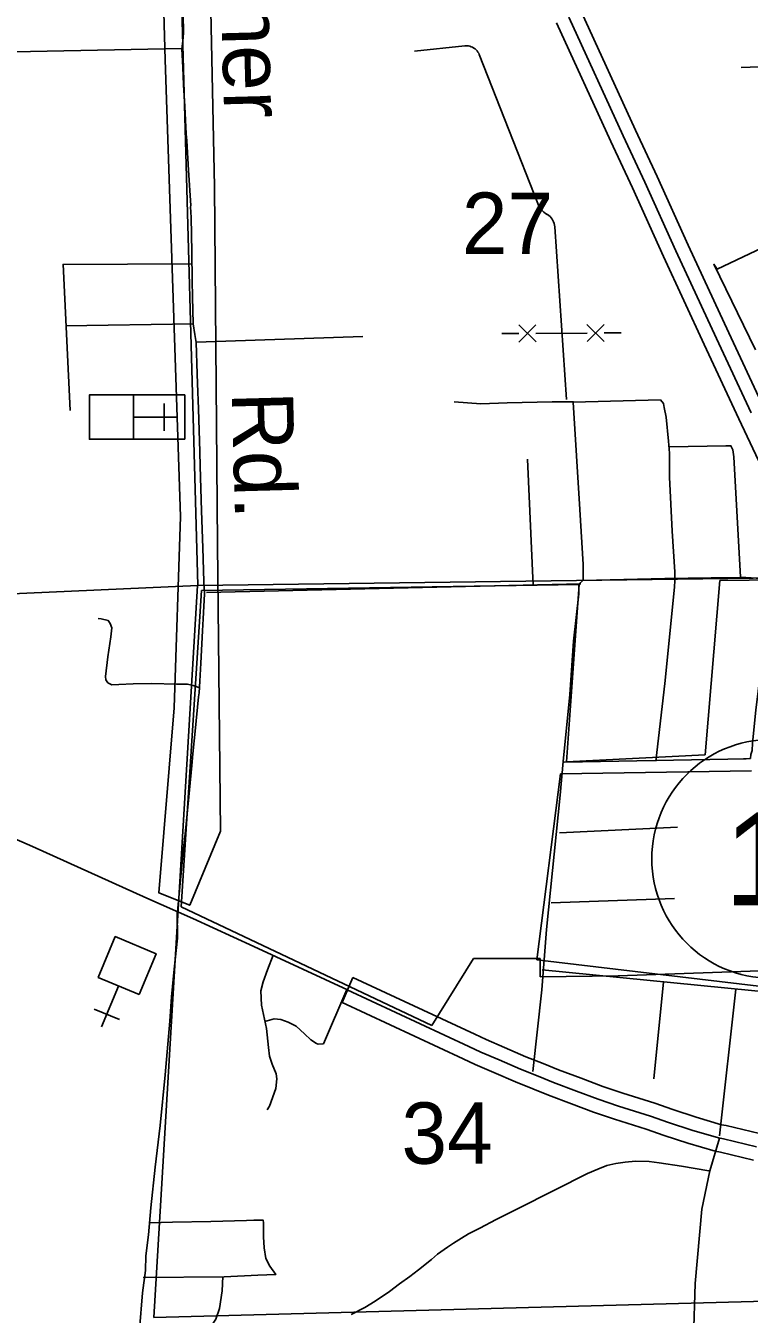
# Model space of a CAD drawing. Extents: x 2480962 to 2688785, y 277103 to 599240.
# Drawn here: x 2533008 to 2538319, y 432313 to 441764 of the extents above; entities that cross this region are included whole.
import ezdxf

# ---------------------------------------------------------------- set-up
doc = ezdxf.new("R2010")
doc.units = 0
for name, color, linetype in [('Cities Incorporated Area', 7, 'Continuous'), ('County Routes Highway Center Lines', 7, 'Continuous'), ('Culture', 7, 'Continuous'), ('Interstate Divided Highway Outline and Fill', 7, 'Continuous'), ('Interstate Highway Center Lines', 7, 'Continuous'), ('Level 31', 7, 'Continuous'), ('Local Roads Improved', 7, 'Continuous'), ('Local Roads Paved', 7, 'Continuous'), ('Local Roads Related Text', 7, 'Continuous'), ('Planning Number US Highways', 7, 'Continuous'), ('Section Lines', 7, 'Continuous'), ('Section Numbers', 7, 'Continuous'), ('Swamps', 7, 'Continuous'), ('Township and Range lines', 7, 'Continuous'), ('Uninventoried Roads and Features', 7, 'Continuous'), ('US Route Divided Highway Outline and Fill', 7, 'Continuous'), ('US Routes Highway Center Lines', 7, 'Continuous')]:
    doc.layers.add(name, color=color, linetype=linetype)

msp = doc.modelspace()

# ---------------------------------------------------------------- linework, layer by layer
at = {"layer": 'Cities Incorporated Area'}
for p, q in [((2534298.566, 437621.531), (2534149.366, 435300.228)), ((2537070.347, 437666.557), (2534298.566, 437621.531)), ((2536977.987, 436364.508), (2537070.347, 437666.557)), ((2538103.261, 437694.256), (2537994.632, 436416.69)), ((2538626.475, 437700.641), (2538103.261, 437694.256)), ((2537994.632, 436416.69), (2536977.987, 436364.508)), ((2534149.366, 435300.228), (2535987.847, 434430.462)), ((2535987.847, 434430.462), (2536294.403, 434921.262)), ((2536294.403, 434921.262), (2536784.893, 434921.262)), ((2536784.893, 434921.262), (2536784.893, 434788.337)), ((2536784.893, 434788.337), (2537357.272, 434794.29)), ((2537357.272, 434794.29), (2539005.479, 434852.672))]:
    msp.add_line(p, q, dxfattribs=at)
at = {"layer": 'County Routes Highway Center Lines'}
for points in [[(2534119.381, 435263.994), (2534122.486, 435071.518), (2534097.65, 434844.893), (2534079.023, 434639.999), (2534066.605, 434463.045), (2534032.457, 434068.779), (2533995.203, 433696.245), (2533957.95, 433392.008), (2533926.905, 433093.98), (2533908.278, 432895.295), (2533889.652, 432740.073), (2533886.547, 432634.521), (2533864.816, 432469.985), (2533843.085, 432199.898)], [(2538099.758, 433604.353), (2538028.621, 433365.075), (2537970.418, 433083.761), (2537921.916, 432537.301), (2537908.982, 432136.349), (2537908.982, 431958.507), (2537921.916, 431289.174), (2537983.352, 430212.421), (2538009.22, 429465.485), (2538035.088, 428715.315), (2538041.555, 428343.464), (2538064.189, 427360.482), (2538102.991, 426500.374), (2538122.392, 425840.742), (2538164.427, 424721.954), (2538190.295, 423428.557), (2538216.163, 422746.291), (2538213.019, 422282.905)], [(2538021.68, 433364.068), (2537821.443, 433398.217), (2537656.907, 433423.053), (2537583.952, 433433.918), (2537484.61, 433435.47), (2537408.551, 433427.709), (2537338.7, 433418.396), (2537273.507, 433402.874), (2537206.761, 433378.038), (2537130.702, 433345.441), (2536894.763, 433224.368), (2536609.154, 433080.01), (2536461.692, 433008.608), (2536340.618, 432943.414), (2536258.35, 432903.057), (2536205.574, 432870.46), (2536148.142, 432834.759), (2536103.128, 432803.714), (2536031.725, 432752.491), (2535986.71, 432715.237), (2535892.025, 432639.178), (2535826.831, 432589.507), (2535752.324, 432535.179), (2535677.817, 432479.299), (2535573.818, 432409.448), (2535496.207, 432362.881), (2535396.864, 432311.658)]]:
    msp.add_lwpolyline(points, dxfattribs=at)
at = {"layer": 'Culture'}
for p, q in [((2534175.252, 439056.417), (2533800.252, 439056.417)), ((2533800.252, 439056.417), (2533800.252, 438731.417)), ((2534175.252, 438731.417), (2534175.252, 439056.417)), ((2534025.252, 438993.917), (2534025.252, 438793.774)), ((2533800.252, 438893.917), (2534125.4, 438893.917)), ((2533800.252, 438731.417), (2534175.252, 438731.417)), ((2533689.85, 434720.319), (2533564.269, 434420.396)), ((2533695.191, 434474.151), (2533510.575, 434551.452))]:
    msp.add_line(p, q, dxfattribs=at)
for points in [[(2533800.252, 439056.417), (2533800.252, 438731.417), (2533475.252, 438731.417), (2533475.252, 439056.417)], [(2533839.743, 434657.557), (2533539.957, 434783.081), (2533665.48, 435082.868), (2533965.267, 434957.345)]]:
    msp.add_lwpolyline(points, close=True, dxfattribs=at)
at = {"layer": 'Interstate Divided Highway Outline and Fill'}
for points in [[(2538422.705, 438966.501), (2538169.565, 439511.726), (2537870.924, 440154.453), (2537643.495, 440658.045), (2537484.19, 440999.413), (2537084.601, 441870.062)], [(2536903.144, 441785.955), (2537302.685, 440915.411), (2537461.733, 440574.595), (2537689.093, 440071.154), (2537988.175, 439427.477), (2538241.8, 438881.208), (2538387.883, 438576.058)]]:
    msp.add_lwpolyline(points, dxfattribs=at)
at = {"layer": 'Interstate Highway Center Lines'}
msp.add_lwpolyline([(2536993.873, 441828.009), (2537393.438, 440957.412), (2537552.614, 440616.32), (2537780.008, 440112.804), (2538078.87, 439469.602), (2538332.252, 438923.855)], dxfattribs=at)
at = {"layer": 'Level 31'}
msp.add_lwpolyline([(2533487.478, 447738.089), (2533931.026, 447605.052), (2534324.892, 443867.877), (2534392.791, 440586.119), (2534415.423, 437960.712), (2534438.056, 435855.86), (2534211.728, 435312.672), (2533985.4, 435403.203), (2534098.564, 436761.172), (2534143.83, 438164.407), (2534030.666, 441514.064), (2533940.134, 444727.924), (2533736.439, 447059.105)], close=True, dxfattribs=at)
at = {"layer": 'Local Roads Improved'}
for p, q in [((2533281.903, 440014.618), (2533334.337, 438941.066)), ((2536732.56, 437657.372), (2536692.326, 438585.63))]:
    msp.add_line(p, q, dxfattribs=at)
for points in [[(2536152.039, 439005.214), (2536347.462, 438990.844), (2536542.885, 438999.466), (2536873.379, 439005.214), (2537028.568, 439005.214)], [(2537732.664, 438674.719), (2538146.5, 438683.341), (2538183.861, 438683.341), (2538198.23, 438654.602), (2538206.852, 438602.873), (2538255.707, 437720.597), (2538448.256, 437706.227), (2538468.373, 437688.984), (2538471.247, 437628.633), (2538448.256, 437401.598), (2538367.788, 436743.483), (2538341.923, 436502.079), (2538339.049, 436447.475), (2538330.428, 436418.737), (2538327.554, 436389.998), (2538275.824, 436387.124)], [(2534284.953, 436908.497), (2534236.525, 436924.64), (2534195.435, 436934.912), (2534114.722, 436934.912), (2533931.283, 436939.315), (2533796.272, 436937.848), (2533692.078, 436931.977), (2533639.248, 436930.51), (2533609.898, 436945.185), (2533595.223, 436967.198), (2533593.755, 436990.678), (2533611.365, 437134.494), (2533631.911, 437281.245), (2533640.716, 437348.751), (2533627.508, 437379.568), (2533614.3, 437401.581), (2533561.47, 437414.789), (2533539.457, 437416.256)], [(2533869.64, 432582.015), (2534465.272, 432586.743), (2534711.088, 432598.561), (2534843.451, 432603.288), (2534800.906, 432664.742), (2534770.179, 432721.469), (2534758.361, 432799.468), (2534753.634, 432879.831), (2534753.634, 432983.831), (2534751.27, 433002.74), (2534682.725, 433002.74), (2534628.362, 433000.376), (2534366, 432993.285), (2534084.729, 432988.558), (2533919.276, 432983.831)], [(2534455.817, 432589.106), (2534451.09, 432485.107), (2534429.818, 432355.108), (2534403.818, 432277.108), (2534358.909, 432210.927), (2534297.455, 432121.109), (2534278.546, 432066.746), (2534297.455, 431804.384)]]:
    msp.add_lwpolyline(points, dxfattribs=at)
at = {"layer": 'Local Roads Paved'}
for p, q in [((2531580.225, 441547.388), (2534151.177, 441596.608)), ((2534229.141, 440019.123), (2533280.776, 440012.365)), ((2534241.849, 439577.317), (2533299.721, 439564.153)), ((2534260.937, 439443.221), (2535483.328, 439485.615)), ((2537082.759, 437669.776), (2534333.875, 437606.34)), ((2536959.595, 436361.259), (2538295.941, 436387.124)), ((2538982.795, 434622.572), (2536798.659, 434838.112)), ((2537689.556, 434751.896), (2537617.71, 434039.178)), ((2538221.221, 434697.293), (2538100.519, 433622.468))]:
    msp.add_line(p, q, dxfattribs=at)
for points in [[(2534160.992, 441874.187), (2534165.95, 441749.223), (2534166.942, 441713.518), (2534160.992, 441652.028), (2534154.049, 441594.504), (2534160.992, 441458.63), (2534165.95, 441331.682), (2534174.877, 441172.996), (2534185.786, 440972.656), (2534191.737, 440920.092), (2534202.646, 440705.867), (2534219.507, 440445.028), (2534218.515, 440435.11), (2534221.49, 440356.759), (2534227.441, 440106.829), (2534230.416, 439892.604), (2534233.392, 439776.566), (2534237.359, 439578.209), (2534249.26, 439500.85), (2534259.178, 439441.343), (2534267.112, 439210.257), (2534269.096, 439139.841), (2534275.047, 438955.369), (2534285.956, 438637.998), (2534288.932, 438532.869), (2534298.849, 438205.581), (2534308.767, 437933.832), (2534315.71, 437687.87), (2534319.677, 437596.626), (2534309.759, 437414.138), (2534305.792, 437325.869), (2534292.899, 437089.825), (2534286.948, 436956.926), (2534280.006, 436871.633), (2534276.038, 436840.887), (2534252.236, 436589.966), (2534235.375, 436423.346), (2534226.449, 436337.061), (2534204.63, 436107.959), (2534179.835, 435859.022), (2534166.942, 435732.074), (2534126.279, 435317.508), (2534122.312, 435262.96)], [(2538259.826, 441459.236), (2539574.298, 441508.147), (2539898.33, 441514.261), (2540161.225, 441422.553), (2540381.323, 441318.618), (2540460.802, 441257.48), (2540570.851, 441159.659), (2540674.786, 441129.09), (2540790.949, 441080.179), (2540949.908, 441098.521), (2541218.916, 441129.09), (2541286.168, 441122.976), (2541524.608, 441055.724), (2542612.868, 440756.147)], [(2538650.571, 440247.275), (2538082.525, 439979.691), (2538059.56, 440014.371), (2538363.761, 439386.65)], [(2537632.079, 436369.881), (2537698.178, 436938.906), (2537770.024, 437645.876), (2537772.898, 437694.732), (2537772.898, 437714.849), (2537772.898, 437757.957), (2537752.781, 438056.839), (2537732.664, 438453.432), (2537732.664, 438628.737), (2537726.916, 438717.827), (2537709.673, 438893.133), (2537695.304, 438964.979), (2537689.556, 438993.718), (2537666.565, 439019.583), (2537025.389, 439002.695), (2537074.549, 438214.901), (2537100.414, 437812.56), (2537100.414, 437691.858)], [(2536729.686, 434093.781), (2536795.785, 434691.545), (2536830.271, 435134.12), (2536930.856, 436119.855), (2536953.847, 436367.007), (2537002.703, 436858.438), (2537028.568, 437249.283), (2537068.802, 437597.021), (2537068.802, 437668.867), (2537097.54, 437694.732), (2537698.178, 437709.101), (2538040.167, 437714.849), (2538258.581, 437714.849)], [(2534824.976, 434945.976), (2534783.419, 434839.114), (2534750.766, 434750.062), (2534732.956, 434684.757), (2534738.893, 434580.863), (2534774.514, 434408.696), (2534789.356, 434269.182), (2534798.261, 434206.845), (2534816.071, 434147.477), (2534845.755, 434076.236), (2534851.692, 434040.615), (2534842.787, 433969.373), (2534798.261, 433838.764), (2534780.45, 433812.048)], [(2534762.64, 434459.159), (2534830.913, 434479.938), (2534881.376, 434474.001), (2534934.807, 434456.191), (2534994.175, 434426.507), (2535053.543, 434370.107), (2535101.037, 434325.581), (2535142.595, 434298.866), (2535154.469, 434292.929), (2535193.058, 434295.897), (2535365.225, 434693.663)]]:
    msp.add_lwpolyline(points, dxfattribs=at)
at = {"layer": 'Planning Number US Highways'}
msp.add_circle((2538478.423, 435653.264), 875, dxfattribs=at)
at = {"layer": 'Section Lines'}
for p, q in [((2534270.816, 437657.707), (2534125.418, 442877.178)), ((2539754.168, 437731.356), (2534269.628, 437657.893)), ((2529077.313, 437430.158), (2534270.816, 437657.707)), ((2533948.829, 432287.766), (2534269.628, 437657.893))]:
    msp.add_line(p, q, dxfattribs=at)
at = {"layer": 'Swamps'}
for p, q in [((2538335.951, 436299.802), (2536932.677, 436276.582)), ((2536932.677, 436276.582), (2536758.476, 434911.478)), ((2537791.31, 435885.99), (2536927.076, 435845.271)), ((2537771.088, 435361.166), (2536865.956, 435331.679)), ((2536758.476, 434911.478), (2538833.095, 434667.003))]:
    msp.add_line(p, q, dxfattribs=at)
at = {"layer": 'Township and Range lines'}
msp.add_line((2533948.829, 432287.766), (2544575.103, 432575.932), dxfattribs=at)
at = {"layer": 'Uninventoried Roads and Features'}
for p, q in [((2536231.604, 441616.747), (2535861.363, 441577.88)), ((2536772.107, 440448.808), (2536337.523, 441552.455)), ((2536978.259, 439022.918), (2536891.157, 440290.208)), ((2536503.157, 439506.29), (2536628.155, 439507.091)), ((2536627.754, 439569.59), (2536753.553, 439445.393)), ((2536752.752, 439570.391), (2536628.555, 439444.592)), ((2536753.153, 439507.892), (2537128.146, 439510.295)), ((2537127.745, 439572.794), (2537253.544, 439448.597)), ((2537252.743, 439573.595), (2537128.546, 439447.796)), ((2537253.144, 439511.096), (2537378.141, 439511.897))]:
    msp.add_line(p, q, dxfattribs=at)
for points in [[(2536337.523, 441552.455), (2536333.081, 441562.204), (2536327.645, 441571.436), (2536321.273, 441580.049), (2536314.036, 441587.948), (2536306.013, 441595.048), (2536297.292, 441601.271), (2536287.968, 441606.547), (2536278.144, 441610.82), (2536267.927, 441614.043), (2536257.429, 441616.18), (2536246.765, 441617.208), (2536236.052, 441617.116), (2536231.604, 441616.747)], [(2536834.461, 440381.091), (2536822.142, 440388.41), (2536810.654, 440396.977), (2536800.125, 440406.698), (2536790.671, 440417.466), (2536782.393, 440429.164), (2536775.384, 440441.663), (2536772.107, 440448.808)], [(2536891.157, 440290.208), (2536889.717, 440302.052), (2536887.047, 440313.68), (2536883.177, 440324.966), (2536878.147, 440335.785), (2536872.015, 440346.019), (2536864.846, 440355.557), (2536856.719, 440364.292), (2536847.724, 440372.13), (2536837.959, 440378.986), (2536834.461, 440381.091)]]:
    msp.add_lwpolyline(points, dxfattribs=at)
at = {"layer": 'US Route Divided Highway Outline and Fill'}
for p, q in [((2535331.902, 434598.315), (2535409.223, 434782.916)), ((2535325.103, 434601.467), (2535331.902, 434598.315))]:
    msp.add_line(p, q, dxfattribs=at)
for points in [[(2535409.223, 434782.916), (2536304.401, 434367.91), (2536388.839, 434327.38), (2536522.506, 434269.852), (2536678.982, 434201.819), (2536806.499, 434150.812), (2536918.288, 434105.08), (2537084.902, 434043.875), (2537243.18, 433984.308), (2537391.446, 433933.763), (2537624.738, 433860.002), (2537758.573, 433813.674), (2537927.995, 433759.459), (2538115.424, 433703.065), (2538150.383, 433696.708), (2538393.184, 433638.161)], [(2538349.492, 433442.964), (2538109.02, 433500.95), (2538068.575, 433508.304), (2537868.7, 433568.443), (2537695.376, 433623.907), (2537561.868, 433670.121), (2537329.024, 433743.741), (2537175.673, 433796.019), (2537015.197, 433856.414), (2536845.919, 433918.597), (2536731.496, 433965.407), (2536601.953, 434017.224), (2536443.101, 434086.29), (2536305.999, 434145.296), (2536219.064, 434187.025), (2535325.103, 434601.467)]]:
    msp.add_lwpolyline(points, dxfattribs=at)
at = {"layer": 'US Routes Highway Center Lines'}
for points in [[(2535370.854, 434692.66), (2534683.071, 435009.245), (2534235.025, 435215.698), (2533896.794, 435365.046), (2533057.805, 435742.811), (2532495.551, 435988.797)], [(2538371.338, 433540.562), (2538129.702, 433598.829), (2538091.999, 433605.684), (2537898.348, 433663.951), (2537726.974, 433718.791), (2537593.303, 433765.061), (2537360.235, 433838.752), (2537209.427, 433890.164), (2537050.05, 433950.145), (2536882.104, 434011.839), (2536768.997, 434058.11), (2536640.467, 434109.522), (2536482.804, 434178.071), (2536347.419, 434236.338), (2536261.732, 434277.468), (2535367.163, 434692.191)]]:
    msp.add_lwpolyline(points, dxfattribs=at)

# ---------------------------------------------------------------- texts
at = {"layer": 'Local Roads Related Text'}
msp.add_text('Turner            Rd.', height=450, rotation=271.5516667, dxfattribs=at).set_placement((2534417.469, 442853.86))
at = {"layer": 'Planning Number US Highways'}
msp.add_text('10', height=680, dxfattribs=at).set_placement((2538137.167, 435313.267))
at = {"layer": 'Section Numbers'}
for s, rotation, p in [('27', 359.9795972, (2536209.691, 440091.002)), ('34', 0.0994861, (2535766.449, 433416.065))]:
    msp.add_text(s, height=450, rotation=rotation, dxfattribs=at).set_placement(p)

doc.saveas('drawing.dxf')
